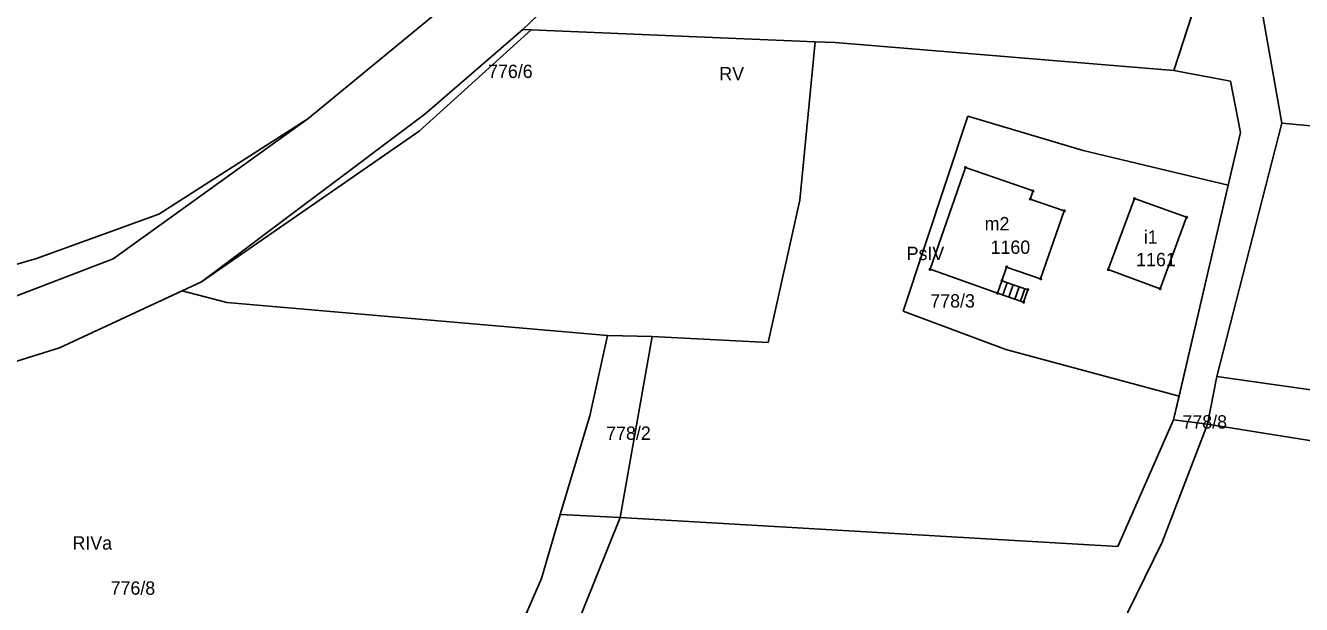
# Model space of a CAD drawing. Extents: x 7498273 to 7499989, y 5499795 to 5500810.
# Drawn here: x 7499058.4 to 7499202, y 5500625.4 to 5500690.6 of the extents above; entities that cross this region are included whole.
import ezdxf

# ---------------------------------------------------------------- set-up
doc = ezdxf.new("R2010")
doc.units = 0
for name, color, linetype in [('209-oznaczenie konturu klasyfikacyjnego', 7, 'Continuous'), ('211-numer działki ewidencyjnej', 7, 'Continuous'), ('217-kontur klasyfikacyjny', 7, 'Continuous'), ('218-kontur użytku gruntowego', 7, 'Continuous'), ('219-działka ewidencyjna', 7, 'Continuous'), ('312-budynek ewidencyjny', 7, 'Continuous'), ('312-oznaczenie budynku ewidencyjnego', 7, 'Continuous'), ('312-oznaczenie budynku ewidencyjnego-Atr117', 7, 'Continuous'), ('352-schody', 7, 'Continuous'), ('Punkt budynku', 7, 'Continuous')]:
    doc.layers.add(name, color=color, linetype=linetype)

# ---------------------------------------------------------------- blocks, each defined once
blk = doc.blocks.new('PUNKTBUD')
blk.add_circle((0, 0), 0.09)

msp = doc.modelspace()

# ---------------------------------------------------------------- linework, layer by layer
at = {"layer": '217-kontur klasyfikacyjny'}
for points in [[(7499137.1, 5500711.93), (7499114.34, 5500690.15)], [(7499187.59, 5500685.54), (7499194.89, 5500708.01)], [(7499090.15, 5500680.11), (7499114.85, 5500700.42)], [(7499199.73, 5500679.61), (7499197.52, 5500692.15)], [(7499114.34, 5500690.15), (7499103.32, 5500680.64)], [(7499145.5, 5500670.94), (7499147.25, 5500688.77)], [(7499147.25, 5500688.77), (7499149.49, 5500688.68)], [(7499149.49, 5500688.68), (7499187.59, 5500685.54)], [(7499187.59, 5500685.54), (7499193.97, 5500684.35)], [(7499193.97, 5500684.35), (7499195.09, 5500678.56)], [(7499068.25, 5500664.35), (7499090.15, 5500680.11)], [(7499103.32, 5500680.64), (7499078.19, 5500661.76)], [(7499157.13, 5500658.46), (7499164.42, 5500680.38)], [(7499164.42, 5500680.38), (7499177.4, 5500676.54)], [(7499192.42, 5500651.11), (7499199.73, 5500679.61)], [(7499195.09, 5500678.56), (7499193.71, 5500672.65)], [(7499177.4, 5500676.54), (7499193.71, 5500672.65)], [(7499193.71, 5500672.65), (7499188.18, 5500648.88)], [(7499141.96, 5500654.92), (7499145.5, 5500670.94)], [(7499053.34, 5500658.62), (7499068.25, 5500664.35)], [(7499078.19, 5500661.76), (7499076, 5500660.74)], [(7499076, 5500660.74), (7499062.21, 5500654.31)], [(7499081.05, 5500659.44), (7499076, 5500660.74)], [(7499123.86, 5500655.7), (7499081.05, 5500659.44)], [(7499168.68, 5500654.13), (7499157.13, 5500658.46)], [(7499121.87, 5500646.68), (7499123.86, 5500655.7)], [(7499123.86, 5500655.7), (7499128.9, 5500655.61)], [(7499125.28, 5500635.23), (7499128.9, 5500655.61)], [(7499128.9, 5500655.61), (7499141.96, 5500654.92)], [(7499062.21, 5500654.31), (7499049.68, 5500650.43)], [(7499188.18, 5500648.88), (7499168.68, 5500654.13)], [(7499191.39, 5500645.74), (7499192.42, 5500651.11)], [(7499188.18, 5500648.88), (7499187.56, 5500646.22)], [(7499118.53, 5500635.55), (7499121.87, 5500646.68)], [(7499187.56, 5500646.22), (7499181.31, 5500631.95)], [(7499186.3, 5500632.44), (7499191.39, 5500645.74)], [(7499116.43, 5500628.35), (7499118.53, 5500635.55)], [(7499181.31, 5500631.95), (7499125.28, 5500635.23)], [(7499170.8, 5500600.88), (7499186.3, 5500632.44)], [(7499104.32, 5500600.49), (7499116.43, 5500628.35)]]:
    msp.add_lwpolyline(points, dxfattribs=at)
at = {"layer": '218-kontur użytku gruntowego'}
for points in [[(7499137.1, 5500711.93), (7499114.34, 5500690.15)], [(7499194.89, 5500708.01), (7499187.59, 5500685.54)], [(7499090.15, 5500680.11), (7499114.85, 5500700.42)], [(7499197.52, 5500692.15), (7499199.73, 5500679.61)], [(7499114.34, 5500690.15), (7499103.32, 5500680.64)], [(7499147.25, 5500688.77), (7499145.5, 5500670.94)], [(7499149.49, 5500688.68), (7499147.25, 5500688.77)], [(7499187.59, 5500685.54), (7499149.49, 5500688.68)], [(7499193.97, 5500684.35), (7499187.59, 5500685.54)], [(7499195.09, 5500678.56), (7499193.97, 5500684.35)], [(7499068.25, 5500664.35), (7499090.15, 5500680.11)], [(7499103.32, 5500680.64), (7499078.19, 5500661.76)], [(7499164.42, 5500680.38), (7499157.13, 5500658.46)], [(7499177.4, 5500676.54), (7499164.42, 5500680.38)], [(7499199.73, 5500679.61), (7499192.42, 5500651.11)], [(7499193.71, 5500672.65), (7499195.09, 5500678.56)], [(7499193.71, 5500672.65), (7499177.4, 5500676.54)], [(7499188.18, 5500648.88), (7499193.71, 5500672.65)], [(7499145.5, 5500670.94), (7499141.96, 5500654.92)], [(7499053.34, 5500658.62), (7499068.25, 5500664.35)], [(7499078.19, 5500661.76), (7499076, 5500660.74)], [(7499076, 5500660.74), (7499062.21, 5500654.31)], [(7499076, 5500660.74), (7499081.05, 5500659.44)], [(7499081.05, 5500659.44), (7499123.86, 5500655.7)], [(7499157.13, 5500658.46), (7499168.68, 5500654.13)], [(7499123.86, 5500655.7), (7499121.87, 5500646.68)], [(7499128.9, 5500655.61), (7499123.86, 5500655.7)], [(7499128.9, 5500655.61), (7499125.28, 5500635.23)], [(7499141.96, 5500654.92), (7499128.9, 5500655.61)], [(7499062.21, 5500654.31), (7499049.68, 5500650.43)], [(7499168.68, 5500654.13), (7499188.18, 5500648.88)], [(7499192.42, 5500651.11), (7499191.39, 5500645.74)], [(7499187.56, 5500646.22), (7499188.18, 5500648.88)], [(7499121.87, 5500646.68), (7499118.53, 5500635.55)], [(7499181.31, 5500631.95), (7499187.56, 5500646.22)], [(7499191.39, 5500645.74), (7499186.3, 5500632.44)], [(7499118.53, 5500635.55), (7499116.43, 5500628.35)], [(7499125.28, 5500635.23), (7499181.31, 5500631.95)], [(7499186.3, 5500632.44), (7499170.8, 5500600.88)], [(7499116.43, 5500628.35), (7499104.32, 5500600.49)]]:
    msp.add_lwpolyline(points, dxfattribs=at)
at = {"layer": '219-działka ewidencyjna'}
for points in [[(7499187.59, 5500685.54), (7499199.42, 5500721.94)], [(7499114.34, 5500690.15), (7499138.71, 5500713.47)], [(7499090.15, 5500680.11), (7499114.85, 5500700.42)], [(7499197.52, 5500692.15), (7499199.73, 5500679.61)], [(7499102.67, 5500678.69), (7499115.28, 5500690.1)], [(7499103.32, 5500680.64), (7499114.34, 5500690.15)], [(7499114.34, 5500690.15), (7499115.28, 5500690.1)], [(7499115.28, 5500690.1), (7499147.25, 5500688.77)], [(7499145.5, 5500670.94), (7499147.25, 5500688.77)], [(7499147.25, 5500688.77), (7499149.49, 5500688.68)], [(7499149.49, 5500688.68), (7499187.59, 5500685.54)], [(7499187.59, 5500685.54), (7499193.97, 5500684.35)], [(7499193.97, 5500684.35), (7499195.09, 5500678.56)], [(7499068.25, 5500664.35), (7499090.15, 5500680.11)], [(7499090.15, 5500680.11), (7499073.37, 5500669.36)], [(7499078.19, 5500661.76), (7499103.32, 5500680.64)], [(7499078.19, 5500661.76), (7499102.67, 5500678.69)], [(7499187.56, 5500646.22), (7499195.09, 5500678.56)], [(7499192.42, 5500651.11), (7499199.73, 5500679.61)], [(7499199.73, 5500679.61), (7499247.45, 5500675.23)], [(7499141.96, 5500654.92), (7499145.5, 5500670.94)], [(7499059.63, 5500664.38), (7499073.37, 5500669.36)], [(7499012.72, 5500650.77), (7499059.63, 5500664.38)], [(7499053.34, 5500658.62), (7499068.25, 5500664.35)], [(7499062.21, 5500654.31), (7499078.19, 5500661.76)], [(7499121.87, 5500646.68), (7499123.86, 5500655.7)], [(7499123.86, 5500655.7), (7499128.9, 5500655.61)], [(7499125.28, 5500635.23), (7499128.9, 5500655.61)], [(7499141.96, 5500654.92), (7499128.9, 5500655.61)], [(7499049.68, 5500650.43), (7499062.21, 5500654.31)], [(7499191.39, 5500645.74), (7499192.42, 5500651.11)], [(7499192.42, 5500651.11), (7499240.05, 5500644.33)], [(7499118.53, 5500635.55), (7499121.87, 5500646.68)], [(7499181.31, 5500631.95), (7499187.56, 5500646.22)], [(7499187.56, 5500646.22), (7499191.39, 5500645.74)], [(7499191.39, 5500645.74), (7499270.84, 5500633.02)], [(7499116.43, 5500628.35), (7499118.53, 5500635.55)], [(7499118.53, 5500635.55), (7499125.28, 5500635.23)], [(7499111.51, 5500600.89), (7499125.28, 5500635.23)], [(7499125.28, 5500635.23), (7499181.31, 5500631.95)], [(7499102.8, 5500596.99), (7499116.43, 5500628.35)]]:
    msp.add_lwpolyline(points, dxfattribs=at)
at = {"layer": '312-budynek ewidencyjny'}
for points in [[(7499160.17, 5500663.17), (7499164.15, 5500674.62)], [(7499164.15, 5500674.62), (7499171.75, 5500671.98)], [(7499171.75, 5500671.98), (7499171.44, 5500671.07)], [(7499171.44, 5500671.07), (7499175.27, 5500669.74)], [(7499180.22, 5500663.13), (7499183.17, 5500671.12)], [(7499183.17, 5500671.12), (7499189.03, 5500669.02)], [(7499175.27, 5500669.74), (7499172.61, 5500662.09)], [(7499189.03, 5500669.02), (7499186.05, 5500660.98)], [(7499167.76, 5500660.48), (7499160.17, 5500663.17)], [(7499168.78, 5500663.42), (7499168.25, 5500661.88)], [(7499172.61, 5500662.09), (7499168.78, 5500663.42)], [(7499186.05, 5500660.98), (7499180.22, 5500663.13)], [(7499168.25, 5500661.88), (7499167.76, 5500660.48)]]:
    msp.add_lwpolyline(points, dxfattribs=at)
at = {"layer": '352-schody'}
msp.add_lwpolyline([(7499171.17, 5500660.86), (7499168.25, 5500661.88), (7499167.76, 5500660.48), (7499170.69, 5500659.46)], close=True, dxfattribs=at)
msp.add_lwpolyline([(7499171.17, 5500660.86), (7499168.25, 5500661.88), (7499167.76, 5500660.48), (7499170.69, 5500659.46)], close=True, dxfattribs=at)
for points in [[(7499168.857, 5500661.668), (7499168.368, 5500660.268)], [(7499169.518, 5500661.437), (7499169.029, 5500660.038)], [(7499170.179, 5500661.206), (7499169.69, 5500659.808)], [(7499170.84, 5500660.975), (7499170.351, 5500659.578)]]:
    msp.add_lwpolyline(points, dxfattribs=at)

# ---------------------------------------------------------------- block references
at = {"layer": 'Punkt budynku'}
for p in [(7499164.15, 5500674.62), (7499171.75, 5500671.98), (7499171.44, 5500671.07), (7499183.17, 5500671.12), (7499175.27, 5500669.74), (7499189.03, 5500669.02), (7499160.17, 5500663.17), (7499168.78, 5500663.42), (7499180.22, 5500663.13), (7499168.25, 5500661.88), (7499172.61, 5500662.09), (7499167.76, 5500660.48), (7499171.17, 5500660.86), (7499186.05, 5500660.98), (7499170.69, 5500659.46)]:
    msp.add_blockref('PUNKTBUD', p, dxfattribs=at)

# ---------------------------------------------------------------- texts
at = {"layer": '209-oznaczenie konturu klasyfikacyjnego'}
for s, p in [('RV', (7499136.45, 5500684.43)), ('PsIV', (7499157.53, 5500664.2)), ('RIVa', (7499063.67, 5500631.62))]:
    msp.add_text(s, height=1.5, dxfattribs=at).set_placement(p)
at = {"layer": '211-numer działki ewidencyjnej'}
for s, p in [('776/6', (7499110.43, 5500684.69)), ('778/3', (7499160.19, 5500658.86)), ('778/2', (7499123.72, 5500643.97)), ('778/8', (7499188.56, 5500645.24)), ('776/8', (7499067.96, 5500626.54))]:
    msp.add_text(s, height=1.5, dxfattribs=at).set_placement(p)
at = {"layer": '312-oznaczenie budynku ewidencyjnego'}
for s, p in [('1160', (7499166.97, 5500664.9)), ('1161', (7499183.35, 5500663.51))]:
    msp.add_text(s, height=1.5, dxfattribs=at).set_placement(p)
at = {"layer": '312-oznaczenie budynku ewidencyjnego-Atr117'}
for s, p in [('m2', (7499166.306, 5500667.55)), ('i1', (7499184.212, 5500666.05))]:
    msp.add_text(s, height=1.5, dxfattribs=at).set_placement(p)

doc.saveas('drawing.dxf')
